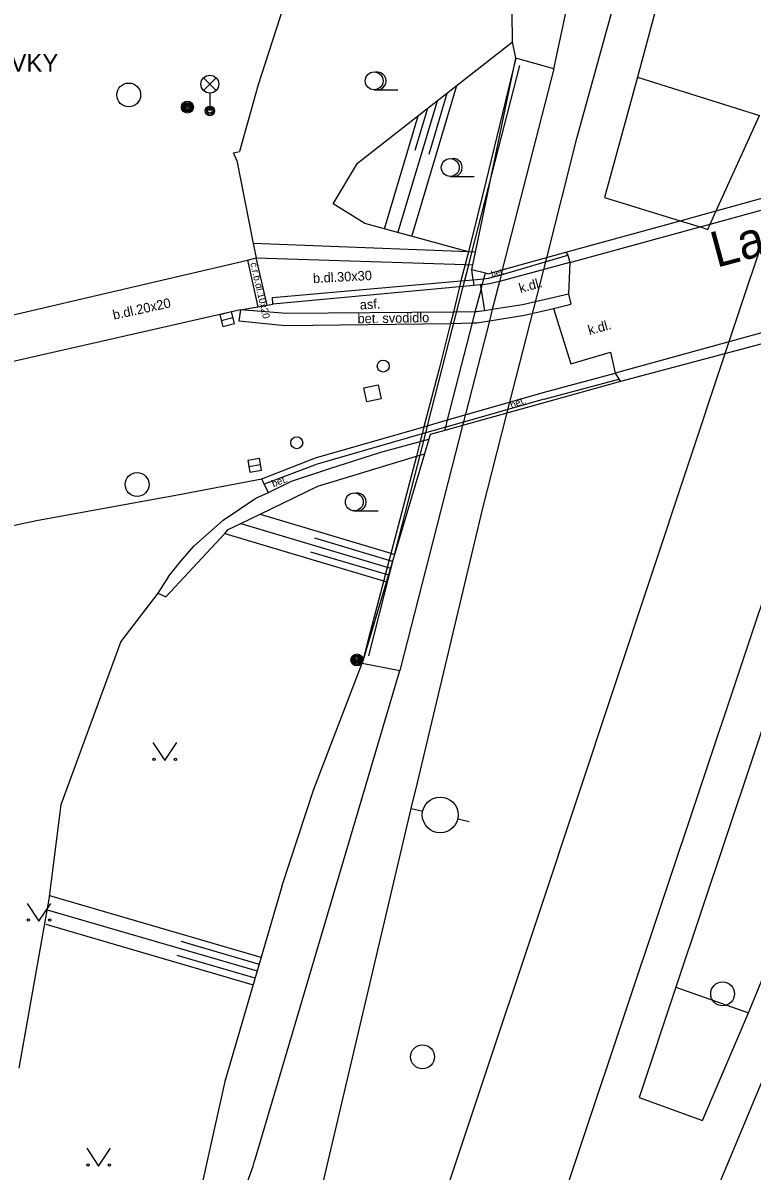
# Model space of a CAD drawing. Extents: x -596229 to -595156, y -1161237 to -1159376.
# Drawn here: x -596085.33 to -596054.79, y -1160090.29 to -1160042.19 of the extents above; entities that cross this region are included whole.
import ezdxf

# ---------------------------------------------------------------- set-up
doc = ezdxf.new("R2010")
doc.units = 0
for name, color, linetype in [('Level 12', 7, 'Continuous'), ('Level 25', 7, 'Continuous'), ('Level 27', 7, 'Continuous'), ('Level 28', 7, 'Continuous'), ('Level 31', 7, 'Continuous'), ('Level 33', 7, 'Continuous'), ('Level 36', 7, 'Continuous'), ('Nazvy ulic', 7, 'Continuous'), ('Specificka linie pasportu komunikaci', 7, 'Continuous'), ('TM - CD - osa koleji', 7, 'Continuous'), ('TM - dolni hrana svahu', 7, 'Continuous'), ('TM - horni hrana svahu', 7, 'Continuous'), ('TM - komunikace - NP', 7, 'Continuous'), ('TM - komunikace - VP', 7, 'Continuous'), ('TM - letecke snimky - pomocna linie', 7, 'Continuous'), ('TM - plot zdeny_ ohradni zed - VP', 7, 'Continuous'), ('TM - podezdivka plotu - NP', 7, 'Continuous'), ('TM - podezdivka plotu - VP', 7, 'Continuous'), ('TM - pomocna konstrukcni linie', 7, 'Continuous'), ('TM - popis objektu', 7, 'Continuous'), ('TM - popis povrchu', 7, 'Continuous'), ('TM - poznamka', 7, 'Continuous'), ('TM - rozhrani mezi zpev. plochami mezi sebou - NP', 7, 'Continuous'), ('TM - rozhrani mezi zpev. plochami mezi sebou - VP', 7, 'Continuous'), ('TM - rozhrani ploch obecne - NN', 7, 'Continuous'), ('TM - rozhrani ploch obecne - NP', 7, 'Continuous'), ('TM - rozhrani ploch obecne - VN', 7, 'Continuous'), ('TM - rozhrani ploch obecne - VP', 7, 'Continuous'), ('TM - srafovani', 7, 'Continuous'), ('TM - zabradli - VP', 7, 'Continuous'), ('TM - zed operna - NP', 7, 'Continuous'), ('TM - zed operna - VP', 7, 'Continuous')]:
    doc.layers.add(name, color=color, linetype=linetype)

msp = doc.modelspace()

# ---------------------------------------------------------------- linework, layer by layer
at = {"layer": 'Level 12'}
for p, q in [((-596069.07, -1160075.1), (-596068.582, -1160075.211)), ((-596067.119, -1160075.542), (-596066.632, -1160075.653))]:
    msp.add_line(p, q, dxfattribs=at)
msp.add_circle((-596067.851, -1160075.376), 0.75, dxfattribs=at)
at = {"layer": 'Level 25'}
for centre, radius in [((-596078.44, -1160045.72), 0.25), ((-596078.44, -1160045.72), 0.2), ((-596078.44, -1160045.72), 0.15), ((-596078.44, -1160045.72), 0.1), ((-596078.44, -1160045.72), 0.05), ((-596071.34, -1160068.88), 0.25), ((-596071.34, -1160068.88), 0.2), ((-596071.34, -1160068.88), 0.15), ((-596071.34, -1160068.88), 0.1), ((-596071.34, -1160068.88), 0.05)]:
    msp.add_circle(centre, radius, dxfattribs=at)
at = {"layer": 'Level 27'}
for p, q in [((-596077.022, -1160054.663), (-596076.538, -1160054.537)), ((-596075.866, -1160060.772), (-596075.374, -1160060.688))]:
    msp.add_line(p, q, dxfattribs=at)
for points in [[(-596076.96, -1160054.905), (-596076.475, -1160054.78), (-596076.6, -1160054.295), (-596077.085, -1160054.42)], [(-596075.825, -1160061.018), (-596075.332, -1160060.935), (-596075.415, -1160060.442), (-596075.908, -1160060.525)]]:
    msp.add_lwpolyline(points, close=True, dxfattribs=at)
for centre in [(-596080.9, -1160045.21), (-596080.55, -1160061.53), (-596056.02, -1160082.87), (-596068.59, -1160085.51)]:
    msp.add_circle(centre, 0.5, dxfattribs=at)
at = {"layer": 'Level 28'}
msp.add_circle((-596070.24, -1160056.57), 0.25, dxfattribs=at)
at = {"layer": 'Level 31'}
msp.add_circle((-596073.86, -1160059.78), 0.25, dxfattribs=at)
at = {"layer": 'Level 33'}
for p, q in [((-596077.765, -1160045.02), (-596077.235, -1160044.49)), ((-596077.765, -1160044.49), (-596077.235, -1160045.02)), ((-596077.5, -1160045.13), (-596077.5, -1160045.88))]:
    msp.add_line(p, q, dxfattribs=at)
for centre, radius in [((-596077.5, -1160044.755), 0.375), ((-596077.5, -1160045.88), 0.2), ((-596077.5, -1160045.88), 0.145), ((-596077.5, -1160045.88), 0.0876)]:
    msp.add_circle(centre, radius, dxfattribs=at)
at = {"layer": 'Level 36'}
for p, q in [((-596070.62, -1160044.995), (-596069.62, -1160044.995)), ((-596067.43, -1160048.625), (-596066.43, -1160048.625)), ((-596071.45, -1160062.635), (-596070.45, -1160062.635))]:
    msp.add_line(p, q, dxfattribs=at)
for points in [[(-596079.89, -1160072.34), (-596079.39, -1160073.09), (-596078.89, -1160072.34)], [(-596085.16, -1160079.08), (-596084.66, -1160079.83), (-596084.16, -1160079.08)], [(-596082.66, -1160089.34), (-596082.16, -1160090.09), (-596081.66, -1160089.34)]]:
    msp.add_lwpolyline(points, dxfattribs=at)
for centre, radius in [((-596070.62, -1160044.62), 0.375), ((-596067.43, -1160048.25), 0.375), ((-596071.45, -1160062.26), 0.375), ((-596079.84, -1160073.04), 0.05), ((-596078.941, -1160073.04), 0.05), ((-596085.11, -1160079.78), 0.05), ((-596084.211, -1160079.78), 0.05), ((-596082.61, -1160090.04), 0.05), ((-596081.711, -1160090.04), 0.05)]:
    msp.add_circle(centre, radius, dxfattribs=at)
for centre in [(-596070.495, -1160044.62), (-596067.305, -1160048.25), (-596071.325, -1160062.26)]:
    msp.add_arc(centre, 0.375, 260.4059, 99.5941, dxfattribs=at)
at = {"layer": 'Specificka linie pasportu komunikaci'}
for points in [[(-596062.59, -1160051.8), (-596062.5, -1160051.92)], [(-596062.5, -1160051.92), (-596062.42, -1160052.23)], [(-596062.42, -1160052.23), (-596062.47, -1160053.55)], [(-596062.47, -1160053.55), (-596062.38, -1160053.98)], [(-596060.52, -1160056.86), (-596060.37, -1160057.12)], [(-596060.37, -1160057.12), (-596060.3, -1160057.22)]]:
    msp.add_lwpolyline(points, dxfattribs=at)
at = {"layer": 'TM - CD - osa koleji'}
for points in [[(-596063.39, -1160052.03), (-596062.11, -1160046.98), (-596055.57, -1160023.29), (-596048.11, -1159998.81), (-596041.62, -1159979.11), (-596033.28, -1159954.05), (-596023.17, -1159923.65), (-596015.4, -1159900.32)], [(-596055.94, -1160056.12), (-596053.68, -1160049.35)], [(-596064.16, -1160110.02), (-596054, -1160085.67), (-596044.72, -1160063.29), (-596040.11, -1160051.77)], [(-596065.07, -1160058.62), (-596063.39, -1160052.03)], [(-596065.07, -1160098.54), (-596050.38, -1160054.59)], [(-596068.95, -1160095.22), (-596063.67, -1160079.36), (-596055.94, -1160056.12)], [(-596068.82, -1160074.08), (-596066.06, -1160062.52), (-596065.07, -1160058.62)], [(-596072.76, -1160090.78), (-596069.07, -1160075.1), (-596068.82, -1160074.08)]]:
    msp.add_lwpolyline(points, dxfattribs=at)
at = {"layer": 'TM - dolni hrana svahu'}
for points in [[(-596066.67, -1160051.78), (-596071.01, -1160050.6), (-596072.34, -1160049.77)], [(-596079.68, -1160066.08), (-596081.23, -1160068.11), (-596083.74, -1160074.95), (-596084.24, -1160078.91), (-596085.5, -1160085.98)]]:
    msp.add_lwpolyline(points, dxfattribs=at)
at = {"layer": 'TM - horni hrana svahu'}
for points in [[(-596064.82, -1160042.99), (-596064.85, -1160040.54), (-596057.96, -1160018.87), (-596055.4, -1160010.87)], [(-596072.34, -1160049.77), (-596071.31, -1160048.07), (-596064.82, -1160042.99)], [(-596064.68, -1160043.67), (-596064.82, -1160042.99)], [(-596074.49, -1160078.37), (-596073.14, -1160074.29), (-596071.12, -1160069.02)], [(-596074.49, -1160078.37), (-596076.88, -1160086.55)], [(-596076.88, -1160086.55), (-596079.28, -1160097.32)]]:
    msp.add_lwpolyline(points, dxfattribs=at)
at = {"layer": 'TM - komunikace - NP'}
for points in [[(-596056.54, -1160050.63), (-596046.34, -1160047.82)], [(-596062.42, -1160052.23), (-596056.96, -1160050.74)], [(-596056.96, -1160050.74), (-596056.54, -1160050.63)], [(-596062.42, -1160052.23), (-596065.37, -1160053.02)], [(-596066.44, -1160053.19), (-596067.04, -1160053.25)], [(-596066.17, -1160053.17), (-596066.44, -1160053.19)], [(-596066.09, -1160053.16), (-596066.17, -1160053.17)], [(-596065.37, -1160053.02), (-596065.78, -1160053.13), (-596066.09, -1160053.16)], [(-596048.24, -1160053.48), (-596060.52, -1160056.86)], [(-596066.8, -1160058.61), (-596063.54, -1160057.68), (-596060.52, -1160056.86)], [(-596068.53, -1160059.11), (-596067.54, -1160058.82)], [(-596067.54, -1160058.82), (-596066.8, -1160058.61)]]:
    msp.add_lwpolyline(points, dxfattribs=at)
at = {"layer": 'TM - komunikace - VP'}
for points in [[(-596067.04, -1160053.25), (-596074.86, -1160053.98)], [(-596076.22, -1160054.21), (-596086.28, -1160056.5)], [(-596076.22, -1160054.21), (-596075.49, -1160054.09)], [(-596075.49, -1160054.09), (-596075.1, -1160054.02)], [(-596075.1, -1160054.02), (-596074.86, -1160053.98)], [(-596075.32, -1160061.29), (-596073.08, -1160060.42), (-596068.53, -1160059.11)], [(-596087.89, -1160063.7), (-596086.88, -1160063.48), (-596084.76, -1160063.04), (-596078.85, -1160061.97), (-596075.32, -1160061.29)]]:
    msp.add_lwpolyline(points, dxfattribs=at)
at = {"layer": 'TM - letecke snimky - pomocna linie'}
for points in [[(-596063.09, -1160044.11), (-596058.44, -1160022.42), (-596055.4, -1160010.87)], [(-596105.27, -1160194.66), (-596104.09, -1160191.09), (-596099.2, -1160176.49), (-596090.91, -1160151.85), (-596090.85, -1160151.64), (-596090.79, -1160151.44), (-596090.1, -1160148.69), (-596092.38, -1160155.14), (-596098.24, -1160171.75), (-596103.8, -1160169.74), (-596098.04, -1160153.16), (-596088.31, -1160125.57), (-596088.08, -1160124.94), (-596081.04, -1160104.96), (-596075.69, -1160090.09), (-596075.64, -1160089.93), (-596075.59, -1160089.75), (-596069.54, -1160069.33)]]:
    msp.add_lwpolyline(points, dxfattribs=at)
at = {"layer": 'TM - plot zdeny_ ohradni zed - VP'}
for points in [[(-596072.6, -1160035.88), (-596075.47, -1160044.78)], [(-596075.47, -1160044.78), (-596076.26, -1160047.58)], [(-596076.37, -1160047.96), (-596076.51, -1160047.64), (-596076.26, -1160047.58)]]:
    msp.add_lwpolyline(points, dxfattribs=at)
at = {"layer": 'TM - podezdivka plotu - NP'}
msp.add_lwpolyline([(-596066.81, -1160052.32), (-596066.48, -1160052.33)], dxfattribs=at)
at = {"layer": 'TM - podezdivka plotu - VP'}
for points in [[(-596063.09, -1160044.11), (-596064.68, -1160043.67)], [(-596075.56, -1160052.04), (-596066.81, -1160052.32)], [(-596072.52, -1160060.87), (-596070.34, -1160060.17), (-596068.69, -1160059.73)], [(-596068.69, -1160059.73), (-596068.33, -1160059.63)], [(-596075.05, -1160061.86), (-596074.08, -1160061.39), (-596072.52, -1160060.87)], [(-596078.17, -1160064.12), (-596076.94, -1160063.03), (-596075.57, -1160062.11), (-596075.05, -1160061.86)], [(-596079.23, -1160065.39), (-596078.72, -1160064.74), (-596078.17, -1160064.12)], [(-596079.23, -1160065.39), (-596079.68, -1160066.08)], [(-596079.68, -1160066.08), (-596079.35, -1160066.24)], [(-596071.12, -1160069.02), (-596069.54, -1160069.33)]]:
    msp.add_lwpolyline(points, dxfattribs=at)
at = {"layer": 'TM - pomocna konstrukcni linie'}
msp.add_lwpolyline([(-596066.47, -1160052.95), (-596066.44, -1160053.19)], dxfattribs=at)
at = {"layer": 'TM - rozhrani mezi zpev. plochami mezi sebou - NP'}
for points in [[(-596066.17, -1160053.17), (-596066.14, -1160053.37)], [(-596066.14, -1160053.37), (-596066, -1160054.25)]]:
    msp.add_lwpolyline(points, dxfattribs=at)
at = {"layer": 'TM - rozhrani mezi zpev. plochami mezi sebou - VP'}
for points in [[(-596075.93, -1160052.13), (-596075.49, -1160054.09)], [(-596075.1, -1160054.02), (-596075.56, -1160052.04)], [(-596066.47, -1160052.95), (-596066.52, -1160052.53)], [(-596063.11, -1160054.15), (-596062.38, -1160056.48), (-596060.72, -1160055.99), (-596060.52, -1160056.86)]]:
    msp.add_lwpolyline(points, dxfattribs=at)
at = {"layer": 'TM - rozhrani ploch obecne - NN'}
for points in [[(-596066.02, -1160052.91), (-596065.96, -1160052.67)], [(-596066.14, -1160053.37), (-596066.09, -1160053.16)], [(-596066.09, -1160053.16), (-596066.02, -1160052.91)], [(-596066.38, -1160054.3), (-596066.14, -1160053.37)], [(-596066.5, -1160054.76), (-596066.38, -1160054.3)], [(-596067.54, -1160058.82), (-596066.5, -1160054.76)], [(-596067.62, -1160059.13), (-596067.54, -1160058.82)], [(-596067.66, -1160059.27), (-596067.62, -1160059.13)]]:
    msp.add_lwpolyline(points, dxfattribs=at)
at = {"layer": 'TM - rozhrani ploch obecne - NP'}
for points in [[(-596065.3, -1160052.74), (-596062.5, -1160051.92)], [(-596065.83, -1160052.89), (-596065.3, -1160052.74)], [(-596066.98, -1160053), (-596066.47, -1160052.95)], [(-596066.47, -1160052.95), (-596066.02, -1160052.91)], [(-596066.02, -1160052.91), (-596065.83, -1160052.89)], [(-596062.47, -1160053.55), (-596064.41, -1160054), (-596065.67, -1160054.2)], [(-596066, -1160054.25), (-596066.33, -1160054.3), (-596066.38, -1160054.3)], [(-596065.67, -1160054.2), (-596066, -1160054.25)], [(-596065.79, -1160054.68), (-596064.32, -1160054.44), (-596063.11, -1160054.15)], [(-596063.11, -1160054.15), (-596062.38, -1160053.98)], [(-596066.38, -1160054.3), (-596067.3, -1160054.31)], [(-596066.5, -1160054.76), (-596066.31, -1160054.76), (-596065.79, -1160054.68)], [(-596067.42, -1160054.78), (-596066.5, -1160054.76)], [(-596063.49, -1160057.95), (-596060.37, -1160057.12)], [(-596063.49, -1160057.95), (-596066.88, -1160058.92)], [(-596066.88, -1160058.92), (-596067.62, -1160059.13)], [(-596067.62, -1160059.13), (-596068.61, -1160059.41)]]:
    msp.add_lwpolyline(points, dxfattribs=at)
at = {"layer": 'TM - rozhrani ploch obecne - VN'}
for points in [[(-596064.68, -1160043.67), (-596065.93, -1160048.79), (-596066.67, -1160051.78)], [(-596066.67, -1160051.78), (-596066.81, -1160052.32)], [(-596066.81, -1160052.32), (-596066.98, -1160053)], [(-596067.04, -1160053.25), (-596067.3, -1160054.31)], [(-596066.98, -1160053), (-596067.04, -1160053.25)], [(-596067.3, -1160054.31), (-596067.42, -1160054.78)], [(-596067.42, -1160054.78), (-596067.89, -1160056.68), (-596068.53, -1160059.11)], [(-596068.61, -1160059.41), (-596068.69, -1160059.73)], [(-596068.53, -1160059.11), (-596068.61, -1160059.41)], [(-596068.69, -1160059.73), (-596068.85, -1160060.35)], [(-596068.85, -1160060.35), (-596070.86, -1160067.98), (-596071.12, -1160069.02)]]:
    msp.add_lwpolyline(points, dxfattribs=at)
at = {"layer": 'TM - rozhrani ploch obecne - VP'}
for points in [[(-596056.42, -1160032.65), (-596059.58, -1160044.46)], [(-596063.09, -1160044.11), (-596065.25, -1160052.54)], [(-596059.58, -1160044.46), (-596060.97, -1160049.5), (-596057.8, -1160050.48)], [(-596059.58, -1160044.46), (-596054.48, -1160046.07)], [(-596056.29, -1160050.07), (-596054.48, -1160046.07)], [(-596076.37, -1160047.96), (-596075.68, -1160051.43)], [(-596056.54, -1160050.63), (-596056.29, -1160050.07)], [(-596057.8, -1160050.48), (-596056.96, -1160050.74)], [(-596056.96, -1160050.74), (-596056.64, -1160050.84), (-596056.54, -1160050.63)], [(-596075.68, -1160051.43), (-596075.56, -1160052.04)], [(-596098.74, -1160057.51), (-596091.25, -1160055.71), (-596075.93, -1160052.13)], [(-596075.93, -1160052.13), (-596075.56, -1160052.04)], [(-596065.3, -1160052.74), (-596065.37, -1160053.02)], [(-596065.25, -1160052.54), (-596065.3, -1160052.74)], [(-596074.88, -1160053.7), (-596066.98, -1160053)], [(-596065.37, -1160053.02), (-596065.67, -1160054.2)], [(-596074.86, -1160053.98), (-596074.88, -1160053.7)], [(-596076.22, -1160054.21), (-596076.29, -1160054.68), (-596074.35, -1160054.87), (-596067.42, -1160054.78)], [(-596067.3, -1160054.31), (-596074.29, -1160054.37), (-596076.22, -1160054.21)], [(-596065.67, -1160054.2), (-596065.79, -1160054.68)], [(-596048.43, -1160054.06), (-596057.98, -1160082.59)], [(-596065.79, -1160054.68), (-596066.78, -1160058.53)], [(-596054.93, -1160083.67), (-596043.4, -1160055.57)], [(-596071.05, -1160057.48), (-596070.45, -1160057.35)], [(-596070.92, -1160058.07), (-596071.05, -1160057.48)], [(-596070.45, -1160057.35), (-596070.32, -1160057.94)], [(-596070.32, -1160057.94), (-596070.92, -1160058.07)], [(-596066.78, -1160058.53), (-596066.8, -1160058.61)], [(-596066.91, -1160059.06), (-596069.54, -1160069.33)], [(-596066.88, -1160058.92), (-596066.91, -1160059.06)], [(-596066.8, -1160058.61), (-596066.88, -1160058.92)], [(-596068.61, -1160059.41), (-596073.01, -1160060.68), (-596075.22, -1160061.51)], [(-596075.22, -1160061.51), (-596075.32, -1160061.29)], [(-596075.05, -1160061.86), (-596075.22, -1160061.51)], [(-596057.98, -1160082.59), (-596059.51, -1160087.22), (-596056.86, -1160088.18), (-596054.93, -1160083.67)], [(-596057.98, -1160082.59), (-596054.93, -1160083.67)]]:
    msp.add_lwpolyline(points, dxfattribs=at)
at = {"layer": 'TM - srafovani'}
for points in [[(-596069.04, -1160051.14), (-596067.15, -1160044.81)], [(-596069.62, -1160050.98), (-596067.97, -1160045.45)], [(-596068.32, -1160047.69), (-596067.56, -1160045.13)], [(-596070.19, -1160050.82), (-596068.78, -1160046.09)], [(-596068.9, -1160047.52), (-596068.37, -1160045.77)], [(-596075.4, -1160062.77), (-596069.92, -1160064.41), (-596069.76, -1160064.46)], [(-596076.2, -1160063.16), (-596070.07, -1160064.99), (-596069.93, -1160065.03)], [(-596076.88, -1160063.58), (-596070.23, -1160065.57), (-596070.1, -1160065.61)], [(-596073.11, -1160063.77), (-596070, -1160064.7), (-596069.85, -1160064.74)], [(-596073.28, -1160064.35), (-596070.15, -1160065.28), (-596070.02, -1160065.32)], [(-596084.22, -1160078.75), (-596075.36, -1160081.34)], [(-596084.32, -1160079.35), (-596075.52, -1160081.91)], [(-596084.37, -1160079.95), (-596075.69, -1160082.49)], [(-596078.71, -1160080.67), (-596075.44, -1160081.63)], [(-596078.88, -1160081.25), (-596075.61, -1160082.2)]]:
    msp.add_lwpolyline(points, dxfattribs=at)
at = {"layer": 'TM - zabradli - VP'}
for points in [[(-596065.41, -1160047.45), (-596064.52, -1160043.98)], [(-596066.54, -1160051.87), (-596065.41, -1160047.45)], [(-596066.67, -1160052.39), (-596066.54, -1160051.87)], [(-596066.9, -1160053.29), (-596066.67, -1160052.39)], [(-596068.35, -1160058.96), (-596066.9, -1160053.29)], [(-596068.58, -1160059.87), (-596068.35, -1160058.96)], [(-596068.69, -1160060.3), (-596068.58, -1160059.87)], [(-596069.93, -1160065.14), (-596068.69, -1160060.3)], [(-596070.84, -1160068.71), (-596069.93, -1160065.14)]]:
    msp.add_lwpolyline(points, dxfattribs=at)
at = {"layer": 'TM - zed operna - NP'}
for points in [[(-596066.37, -1160051.79), (-596064.68, -1160043.67)], [(-596056.29, -1160050.07), (-596046.15, -1160047.26)], [(-596057.8, -1160050.48), (-596056.29, -1160050.07)], [(-596062.59, -1160051.8), (-596057.8, -1160050.48)], [(-596066.37, -1160051.79), (-596066.67, -1160051.78)], [(-596066.48, -1160052.33), (-596066.37, -1160051.79)], [(-596065.25, -1160052.54), (-596062.59, -1160051.8)], [(-596066.52, -1160052.53), (-596066.48, -1160052.33)], [(-596065.96, -1160052.67), (-596066.52, -1160052.53)], [(-596065.86, -1160052.7), (-596065.96, -1160052.67)], [(-596065.86, -1160052.7), (-596065.25, -1160052.54)], [(-596048.43, -1160054.06), (-596060.3, -1160057.22)], [(-596060.3, -1160057.22), (-596066.91, -1160059.06)], [(-596066.91, -1160059.06), (-596067.66, -1160059.27)], [(-596068.27, -1160059.44), (-596068.33, -1160059.63)], [(-596067.66, -1160059.27), (-596068.27, -1160059.44)], [(-596068.33, -1160059.63), (-596068.51, -1160060.25)], [(-596068.51, -1160060.25), (-596071.12, -1160069.02)], [(-596068.85, -1160060.35), (-596068.69, -1160060.3)], [(-596068.69, -1160060.3), (-596068.51, -1160060.25)]]:
    msp.add_lwpolyline(points, dxfattribs=at)
at = {"layer": 'TM - zed operna - VP'}
for points in [[(-596066.67, -1160051.78), (-596075.68, -1160051.43)], [(-596079.35, -1160066.24), (-596076.88, -1160063.58), (-596076.73, -1160063.42), (-596076.2, -1160063.16), (-596075.4, -1160062.77), (-596072.98, -1160061.6), (-596068.85, -1160060.35)]]:
    msp.add_lwpolyline(points, dxfattribs=at)

# ---------------------------------------------------------------- texts
at = {"layer": 'Nazvy ulic'}
msp.add_text('Lazaretní', height=1.5, rotation=15.0534, dxfattribs=at).set_placement((-596056.275, -1160052.454))
at = {"layer": 'TM - popis objektu'}
msp.add_text('AREÁL ZBROJOVKY', height=0.75, dxfattribs=at).set_placement((-596093.49, -1160044.24))
at = {"layer": 'TM - popis povrchu'}
for s, height, rotation, p in [('č.r.b.dl.10x20', 0.3, 283, (-596075.81, -1160052.26)), ('b.dl.30x30', 0.4, 2.9585, (-596073.17, -1160053.09)), ('bet.', 0.25, 15.3665, (-596065.68, -1160052.84)), ('k.dl.', 0.4, 15.3665, (-596064.49, -1160053.51)), ('b.dl.20x20', 0.4, 12.3811, (-596081.52, -1160054.63)), ('asf.', 0.4, 2.9585, (-596071.21, -1160054.2)), ('k.dl.', 0.4, 15.3665, (-596061.6, -1160055.27)), ('bet.', 0.3, 22, (-596064.85, -1160058.36)), ('bet.', 0.3, 21, (-596074.84, -1160061.65))]:
    msp.add_text(s, height=height, rotation=rotation, dxfattribs=at).set_placement(p)
at = {"layer": 'TM - poznamka'}
msp.add_text('bet. svodidlo', height=0.39997, rotation=0.9315, dxfattribs=at).set_placement((-596071.31, -1160054.78))

doc.saveas('drawing.dxf')
